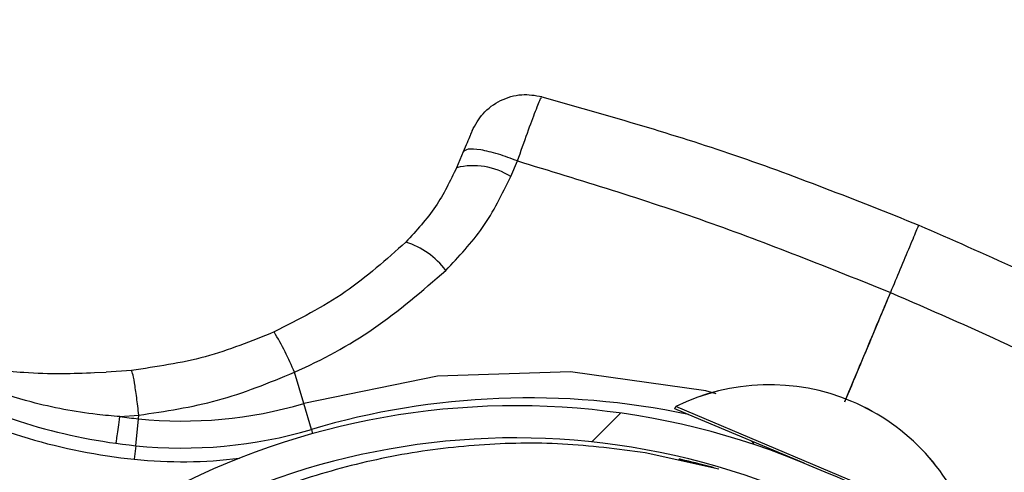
# Model space of a CAD drawing. Header units: inches. Extents: x 170 to 284, y 215 to 248.
# Tile 321 of 656: x 186.4923 to 186.5665, y 244.5753 to 244.6094. Entities that reach past the tile are written whole.
import ezdxf

# ---------------------------------------------------------------- set-up
doc = ezdxf.new("R2010")
doc.units = ezdxf.units.IN
doc.header["$LTSCALE"] = 0.25
doc.header["$MEASUREMENT"] = 0
doc.layers.add('ANNOTATIONS', color=1, linetype='Continuous')
doc.layers.add('LH BENCH MOUNT', color=7, linetype='Continuous')
doc.styles.add('ARIAL', font='arial.ttf', dxfattribs={"height": 0.09375})
doc.dimstyles.new('STANDARD$0', dxfattribs={"dimtxt": 0.09375, "dimasz": 0.09375, "dimexe": 0.03125, "dimexo": 0.046875, "dimgap": 0.09, "dimtad": 0, "dimtih": 1, "dimtoh": 1, "dimdec": 4, "dimzin": 0, "dimdsep": 46, "dimtxsty": 'ARIAL', "dimcen": 0.09, "dimadec": 0, "dimazin": 0, "dimtfac": 1, "dimtdec": 4, "dimtofl": 0, "dimtmove": 0, "dimatfit": 1, "dimfxl": 1, "dimtolj": 1, "dimtzin": 0, "dimarcsym": 0})
pattern_1 = [(45, (176.0930244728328, 238.0091787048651), (-0.03026527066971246, 0.03026527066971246), [])]

# ---------------------------------------------------------------- blocks, each defined once
blk = doc.blocks.new('*D111')
at = {"layer": 'ANNOTATIONS', "color": 0, "lineweight": -2, "transparency": 16777216}
for p, q in [((185.296175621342, 244.8942434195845), (185.296175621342, 244.9879934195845)), ((185.9259028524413, 244.8004934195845), (185.264925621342, 244.8004934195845)), ((186.4571933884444, 244.747824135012), (185.264925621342, 244.747824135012)), ((185.296175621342, 244.654074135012), (185.296175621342, 244.560324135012)), ((185.296175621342, 244.560324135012), (185.202425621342, 244.560324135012))]:
    blk.add_line(p, q, dxfattribs=at)
at = {"layer": 'ANNOTATIONS', "color": 0, "transparency": 16777216}
for points in [[(185.280550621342, 244.8942434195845), (185.311800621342, 244.8942434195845), (185.296175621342, 244.8004934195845)], [(185.280550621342, 244.654074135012), (185.311800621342, 244.654074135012), (185.296175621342, 244.747824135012)]]:
    blk.add_solid(points, dxfattribs=at)
at = {"layer": 'defpoints', "color": 0, "transparency": 16777216}
for p in [(185.9727778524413, 244.8004934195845), (185.296175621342, 244.747824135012), (186.5040683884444, 244.747824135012)]:
    blk.add_point(p, dxfattribs=at)
at = {"layer": 'ANNOTATIONS', "color": 0, "transparency": 16777216, "insert": (184.9485229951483, 244.5603241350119), "char_height": 0.09375, "attachment_point": 5, "style": 'ARIAL'}
blk.add_mtext('\\A1;2 5/8"', dxfattribs=at)
blk = doc.blocks.new('*D112')
at = {"layer": 'ANNOTATIONS', "color": 0, "lineweight": -2, "transparency": 16777216}
for p, q in [((185.9644948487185, 245.1675370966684), (185.9644948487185, 245.9014140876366)), ((187.1992356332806, 244.1734105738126), (187.1992356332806, 245.9014140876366)), ((186.0582448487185, 245.8701640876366), (186.271591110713, 245.8701640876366)), ((187.1054856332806, 245.8701640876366), (186.892139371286, 245.8701640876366))]:
    blk.add_line(p, q, dxfattribs=at)
at = {"layer": 'ANNOTATIONS', "color": 0, "transparency": 16777216}
for points in [[(186.0582448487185, 245.8857890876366), (186.0582448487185, 245.8545390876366), (185.9644948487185, 245.8701640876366)], [(187.1054856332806, 245.8857890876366), (187.1054856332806, 245.8545390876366), (187.1992356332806, 245.8701640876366)]]:
    blk.add_solid(points, dxfattribs=at)
at = {"layer": 'defpoints', "color": 0, "transparency": 16777216}
for p in [(187.1992356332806, 245.8701640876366), (185.9644948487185, 245.1206620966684), (187.1992356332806, 244.1265355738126)]:
    blk.add_point(p, dxfattribs=at)
at = {"layer": 'ANNOTATIONS', "color": 0, "transparency": 16777216, "insert": (186.5818652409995, 245.8701640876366), "char_height": 0.09375, "attachment_point": 5, "style": 'ARIAL'}
blk.add_mtext('\\A1;DIM "A"', dxfattribs=at)

msp = doc.modelspace()

# ---------------------------------------------------------------- hatches: boundary and pattern name
at = {"layer": 'LH BENCH MOUNT'}
h = msp.add_hatch(dxfattribs=at)
h.set_pattern_fill('ANSI31', color=256, scale=0.34241245, angle=2.8e-322, style=0)
h.set_pattern_definition([(45, (176.1263761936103, 238.0091787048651), (-0.03026527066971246, 0.03026527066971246), [])])
edge = h.paths.add_edge_path(flags=0)
edge.add_arc((186.41301658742, 243.9014011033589), 0.021400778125, 89.9999999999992, 390.52248781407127, ccw=False)
edge.add_line((186.41301658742, 243.9228018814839), (186.485779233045, 243.9228018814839))
edge.add_arc((186.485779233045, 244.3336968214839), 0.4108949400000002, 270, 450.0000000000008)
edge.add_line((186.485779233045, 244.7445917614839), (186.00212164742, 244.7445917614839))
edge.add_arc((186.00212164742, 244.7488719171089), 0.004280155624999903, 180.0000000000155, 269.9999999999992, ccw=False)
edge.add_line((185.997841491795, 244.7488719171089), (185.997841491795, 244.7916734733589))
edge.add_arc((186.00212164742, 244.7916734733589), 0.004280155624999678, 360, 540, ccw=False)
edge.add_line((186.006401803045, 244.7916734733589), (186.006401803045, 244.7488719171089))
edge.add_line((186.006401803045, 244.7488719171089), (186.003169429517, 244.7488719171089))
edge.add_line((186.003169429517, 244.7488719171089), (186.003169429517, 244.7916734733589))
edge.add_arc((186.00212164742, 244.7916734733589), 0.001047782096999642, 360, 540.0000000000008)
edge.add_line((186.001073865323, 244.7916734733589), (186.001073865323, 244.7488719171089))
edge.add_arc((186.00212164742, 244.7488719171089), 0.001047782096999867, 180, 270)
edge.add_line((186.00212164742, 244.7478241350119), (186.485779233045, 244.7478241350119))
edge.add_arc((186.485779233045, 244.3336968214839), 0.4141273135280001, 269.9999999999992, 450, ccw=False)
edge.add_line((186.485779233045, 243.9195695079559), (186.41301658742, 243.9195695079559))
edge.add_arc((186.41301658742, 243.9014011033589), 0.018168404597, 450.0000000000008, 750.5224878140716)
edge.add_arc((186.4277648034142, 243.9100962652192), 0.001047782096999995, 390.5224878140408, 495.0000000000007)
edge.add_line((186.4270239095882, 243.9108371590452), (186.4183287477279, 243.9021419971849))
edge.add_line((186.4183287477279, 243.9021419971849), (186.4160431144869, 243.9044276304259))
edge.add_line((186.4160431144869, 243.9044276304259), (186.4247382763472, 243.9131227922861))
edge.add_arc((186.4277648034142, 243.9100962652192), 0.004280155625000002, 390.522487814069, 495.0000000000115, ccw=False)
h = msp.add_hatch(dxfattribs=at)
h.set_pattern_fill('ANSI31', color=256, scale=0.34241245, style=0)
h.set_pattern_definition(pattern_1)
edge = h.paths.add_edge_path(flags=0)
edge.add_line((186.4524275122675, 244.7403116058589), (186.1100150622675, 244.7403116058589))
edge.add_line((186.1100150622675, 244.7403116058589), (186.1100150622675, 244.7445917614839))
edge.add_line((186.1100150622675, 244.7445917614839), (186.4524275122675, 244.7445917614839))
edge.add_arc((186.4524275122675, 244.3336968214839), 0.4108949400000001, 269.9999999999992, 450, ccw=False)
edge.add_line((186.4524275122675, 243.9228018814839), (186.3796648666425, 243.9228018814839))
edge.add_line((186.3796648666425, 243.9228018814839), (186.3796648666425, 243.9270820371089))
edge.add_line((186.3796648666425, 243.9270820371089), (186.4524275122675, 243.9270820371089))
edge.add_arc((186.4524275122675, 244.3336968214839), 0.406614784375, 270, 450.0000000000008)
h = msp.add_hatch(dxfattribs=at)
h.set_pattern_fill('ANSI31', color=256, scale=0.34241245, angle=2.8e-322, style=0)
h.set_pattern_definition(pattern_1)
edge = h.paths.add_edge_path(flags=0)
edge.add_arc((186.4568228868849, 244.5826398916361), 0.001712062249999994, 337.1636403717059, 359.3740606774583)
edge.add_line((186.4585348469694, 244.5826211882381), (186.4609487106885, 244.5825948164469))
edge.add_arc((186.4568228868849, 244.5826398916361), 0.004126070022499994, 337.1636403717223, 359.37406067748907, ccw=False)
edge.add_arc((186.4486179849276, 244.5860950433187), 0.01302879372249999, 288.63980774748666, 337.1636403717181, ccw=False)
edge.add_arc((186.4473625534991, 244.5912307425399), 0.01830194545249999, 247.1636403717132, 287.2250133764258, ccw=False)
edge.add_arc((186.4448243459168, 244.5852032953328), 0.01176186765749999, 179.3044980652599, 247.1636403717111, ccw=False)
edge.add_arc((186.4487126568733, 244.5860551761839), 0.01566536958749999, 122.42070840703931, 182.5944401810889, ccw=False)
edge.add_arc((186.4541585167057, 244.578077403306), 0.02532140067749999, 460.0178885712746, 483.1445737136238, ccw=False)
edge.add_arc((186.4514516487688, 244.588059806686), 0.01504902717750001, 419.31935873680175, 456.4782900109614, ccw=False)
edge.add_arc((186.4453969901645, 244.5771227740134), 0.02754708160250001, 340.4721435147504, 420.0962141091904, ccw=False)
edge.add_arc((186.4799208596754, 244.5661140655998), 0.008748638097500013, 528.1222592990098, 675.1050725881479)
edge.add_arc((186.5296791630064, 244.5236116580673), 0.05672062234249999, 426.7342761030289, 500.1735401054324, ccw=False)
edge.add_arc((186.4693350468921, 244.3772253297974), 0.2150521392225, 410.5896679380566, 427.3696940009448, ccw=False)
edge.add_arc((186.5867789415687, 244.5217468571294), 0.02884824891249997, 352.32248383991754, 408.5773971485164, ccw=False)
edge.add_arc((186.6437740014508, 244.5165454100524), 0.0284373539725, 537.2842342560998, 590.8827079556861)
edge.add_arc((186.634940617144, 244.5063326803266), 0.01494630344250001, 232.4550811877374, 287.7108324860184)
edge.add_arc((186.6345969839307, 244.5101927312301), 0.0187470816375, 285.1215149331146, 318.6032563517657)
edge.add_arc((186.6381827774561, 244.5062677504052), 0.0134739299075, 321.0411977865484, 359.4372861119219)
edge.add_arc((186.6456487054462, 244.5059102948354), 0.006011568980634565, 362.1461729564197, 382.8812140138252)
edge.add_arc((186.6351578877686, 244.4997021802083), 0.01816498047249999, 388.0629004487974, 427.163640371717)
edge.add_arc((186.6379618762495, 244.5063607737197), 0.01094007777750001, 427.1636403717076, 517.1636403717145)
edge.add_arc((186.6295991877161, 244.509882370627), 0.001866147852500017, 517.1636403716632, 532.8058868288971)
edge.add_line((186.6277477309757, 244.5101160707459), (186.6253527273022, 244.5104183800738))
edge.add_arc((186.6295991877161, 244.509882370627), 0.004280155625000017, 517.1636403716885, 532.805886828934, ccw=False)
edge.add_arc((186.6379618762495, 244.5063607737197), 0.01335408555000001, 427.16364037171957, 517.1636403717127, ccw=False)
edge.add_arc((186.6351578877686, 244.4997021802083), 0.020578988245, 387.77499868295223, 427.1636403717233, ccw=False)
edge.add_arc((186.6456487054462, 244.5059102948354), 0.008425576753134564, 361.7413075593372, 383.66335128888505, ccw=False)
edge.add_arc((186.6381827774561, 244.5062677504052), 0.01588793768, 320.85394262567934, 359.63422106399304, ccw=False)
edge.add_arc((186.6345969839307, 244.5101927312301), 0.02116108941, 285.2681711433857, 318.7408121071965, ccw=False)
edge.add_arc((186.634940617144, 244.5063326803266), 0.01736031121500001, 232.34388850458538, 287.52949369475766, ccw=False)
edge.add_arc((186.6437740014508, 244.5165454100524), 0.030851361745, 177.0817976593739, 230.9431779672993, ccw=False)
edge.add_arc((186.5867789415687, 244.5217468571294), 0.02643424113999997, 352.105349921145, 408.4872534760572)
edge.add_arc((186.4693350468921, 244.3772253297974), 0.21263813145, 410.6013088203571, 427.3733299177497)
edge.add_arc((186.5296791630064, 244.5236116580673), 0.05430661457, 426.7202670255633, 500.278175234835)
edge.add_arc((186.4799208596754, 244.5661140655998), 0.01116264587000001, 167.2246792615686, 315.6927275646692, ccw=False)
edge.add_arc((186.4453969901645, 244.5771227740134), 0.02513307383, 340.1350405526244, 420.1342981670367)
edge.add_arc((186.4514516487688, 244.588059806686), 0.01263501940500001, 419.2466876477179, 456.1463371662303)
edge.add_arc((186.4541585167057, 244.578077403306), 0.022907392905, 460.2079467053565, 483.1833555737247)
edge.add_arc((186.4487126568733, 244.5860551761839), 0.01325136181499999, 482.3558808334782, 542.8988901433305)
edge.add_arc((186.4448243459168, 244.5852032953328), 0.009347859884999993, 538.8861644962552, 607.1636403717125)
edge.add_arc((186.4473625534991, 244.5912307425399), 0.01588793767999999, 247.1636403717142, 287.1158192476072)
edge.add_arc((186.4486179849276, 244.5860950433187), 0.01061478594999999, 288.7981416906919, 337.1636403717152)

# ---------------------------------------------------------------- linework, layer by layer
for p, q in [((186.5257289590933, 244.5994507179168), (186.5252314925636, 244.5982693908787)), ((186.5293133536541, 244.5975965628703), (186.5298202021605, 244.5987822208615)), ((186.4979806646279, 244.582835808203), (186.4988486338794, 244.5828606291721)), ((186.5007580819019, 244.5830023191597), (186.4988486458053, 244.5828610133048)), ((186.5137277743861, 244.5805064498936), (186.5130327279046, 244.58285665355)), ((186.5143044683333, 244.5785564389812), (186.5137277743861, 244.5805064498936)), ((186.5416611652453, 244.5801116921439), (186.5417276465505, 244.5802694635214)), ((186.5431501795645, 244.5794842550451), (186.5416611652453, 244.5801116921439)), ((186.5417276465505, 244.5802694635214), (186.5417282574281, 244.5802709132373)), ((186.5432166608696, 244.5796420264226), (186.5417276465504, 244.5802694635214)), ((186.4998887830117, 244.5795226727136), (186.5013183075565, 244.5796303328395)), ((186.5010812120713, 244.5773312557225), (186.501289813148, 244.5793540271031)), ((186.501289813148, 244.5793540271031), (186.5013183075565, 244.5796303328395)), ((186.5514030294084, 244.5760066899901), (186.5431501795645, 244.5794842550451)), ((186.5639418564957, 244.5709088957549), (186.5432166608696, 244.5796420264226)), ((186.5143044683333, 244.5785564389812), (186.5143993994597, 244.5782354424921)), ((186.5010812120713, 244.5773312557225), (186.5009758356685, 244.5763094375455)), ((186.5449725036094, 244.5755680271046), (186.5394372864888, 244.5768042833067))]:
    msp.add_line(p, q, dxfattribs=at)
at = {"layer": 'LH BENCH MOUNT', "flags": 128}
msp.add_lwpolyline([(186.5447699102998, 244.5812307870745), (186.5440071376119, 244.5814726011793), (186.5338008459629, 244.5828862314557), (186.5238092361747, 244.5825662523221), (186.5137278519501, 244.5805064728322), (186.5137277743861, 244.5805064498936), (186.5137277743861, 244.5805064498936)], dxfattribs=at)
at = {"layer": 'LH BENCH MOUNT'}
for centre, radius, start, end in [((186.4524275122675, 244.3336968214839), 0.4141273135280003, 359.3206013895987, 90), ((186.4524275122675, 244.3336968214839), 0.4108949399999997, 359.3152565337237, 90), ((186.4524275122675, 244.3336968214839), 0.406614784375, 359.3080483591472, 90), ((186.5264814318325, 244.5931342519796), 0.005285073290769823, 57.59951286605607, 103.6802759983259), ((186.5195515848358, 244.5868394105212), 0.006116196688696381, 37.15960504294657, 72.26721819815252), ((186.4917326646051, 244.5740170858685), 0.02306145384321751, 22.53854507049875, 31.00225344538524), ((186.505507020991, 244.6202476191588), 0.04314396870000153, 242.9349440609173, 264.112107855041), ((186.5487887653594, 244.5659873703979), 0.01593228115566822, 17.9931171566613, 116.3079590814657), ((186.548789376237, 244.5659888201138), 0.01593228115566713, 17.9931171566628, 116.3079590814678), ((186.505507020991, 244.6202476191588), 0.04417120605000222, 242.9349440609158, 264.1121078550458), ((186.5045937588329, 244.6113918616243), 0.03220774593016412, 264.1121078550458, 286.4749942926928), ((186.5307155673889, 244.5230645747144), 0.05786770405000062, 78.0655316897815, 106.4749942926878), ((186.5296791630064, 244.5236116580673), 0.0567206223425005, 66.73427610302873, 140.1735401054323), ((186.505507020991, 244.6202476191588), 0.04111046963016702, 262.1441368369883, 264.1121078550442), ((186.5045937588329, 244.6113918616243), 0.03424124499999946, 264.1121078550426, 286.4749942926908), ((186.5296791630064, 244.5236116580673), 0.05430661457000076, 66.72026702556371, 140.2781752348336), ((186.5471203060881, 244.5772168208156), 0.0005478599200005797, 21.72874536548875, 67.15053811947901), ((186.5045937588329, 244.6113918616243), 0.03526848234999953, 264.1121078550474, 277.0023013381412), ((186.4693350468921, 244.3772253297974), 0.2150521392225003, 50.589667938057, 67.3696940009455)]:
    msp.add_arc(centre, radius, start, end, dxfattribs=at)
for points, knots in [([(186.5263976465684, 244.6010386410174), (186.5266464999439, 244.6014942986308), (186.5271612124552, 244.6024367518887), (186.5285130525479, 244.6034048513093), (186.5300997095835, 244.603883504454), (186.5311515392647, 244.6037136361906), (186.5316604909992, 244.6036314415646)], [0, 0, 0, 0, 0.2415860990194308, 0.4996813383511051, 0.757909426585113, 1, 1, 1, 1]), ([(186.5298192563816, 244.5987771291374), (186.530077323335, 244.5995079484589), (186.5305967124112, 244.6009788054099), (186.5312083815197, 244.6026180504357), (186.5315852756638, 244.6035591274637), (186.5316151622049, 244.6035404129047), (186.5316268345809, 244.6035331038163)], [0, 0, 0, 0, 0.2719162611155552, 0.5472623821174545, 0.8231804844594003, 0.9999999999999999, 0.9999999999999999, 0.9999999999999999, 0.9999999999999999]), ([(186.5316503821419, 244.6036115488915), (186.5363595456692, 244.6022757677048), (186.5459802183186, 244.5995468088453), (186.5552742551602, 244.5958400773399), (186.560019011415, 244.5939477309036)], [0, 0, 0, 0, 0.4894838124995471, 0.9999999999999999, 0.9999999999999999, 0.9999999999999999, 0.9999999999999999]), ([(186.5263975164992, 244.601038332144), (186.5263979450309, 244.6010393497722), (186.5264315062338, 244.6011190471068), (186.5263925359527, 244.6010265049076), (186.5262676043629, 244.6007298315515), (186.5260323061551, 244.6001710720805), (186.5258296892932, 244.5996899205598), (186.5257289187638, 244.5994506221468)], [0, 0, 0, 0, 0.003230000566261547, 0.2529631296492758, 0.5032304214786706, 0.7529340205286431, 1, 1, 1, 1]), ([(186.5298192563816, 244.5987771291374), (186.5293300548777, 244.5989583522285), (186.528316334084, 244.5993338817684), (186.5269886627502, 244.5996448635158), (186.5260222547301, 244.5997116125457), (186.5258243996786, 244.5995355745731), (186.5257289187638, 244.5994506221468)], [0, 0, 0, 0, 0.2412900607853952, 0.4999999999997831, 0.7587099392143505, 0.9999999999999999, 0.9999999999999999, 0.9999999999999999, 0.9999999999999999]), ([(186.5298189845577, 244.5987772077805), (186.5345692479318, 244.5973282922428), (186.5440609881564, 244.5944331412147), (186.5532849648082, 244.5907223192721), (186.5578926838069, 244.5888686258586)], [0, 0, 0, 0, 0.5004628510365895, 1, 1, 1, 1]), ([(186.5252314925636, 244.5982693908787), (186.5247508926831, 244.5972666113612), (186.5237705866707, 244.5952211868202), (186.5222099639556, 244.5935280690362), (186.5214144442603, 244.5926650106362)], [0, 0, 0, 0, 0.4902549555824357, 1, 1, 1, 1]), ([(186.5244259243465, 244.5905338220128), (186.5254030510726, 244.5915712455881), (186.5273975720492, 244.5936888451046), (186.5286662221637, 244.5962765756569), (186.5293133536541, 244.5975965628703)], [0, 0, 0, 0, 0.4899054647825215, 1, 1, 1, 1]), ([(186.5600031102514, 244.5939097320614), (186.560005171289, 244.5939147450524), (186.56001085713, 244.5939285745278), (186.5598425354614, 244.5935268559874), (186.5594042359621, 244.592480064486), (186.5586742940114, 244.5907362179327), (186.5581359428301, 244.589449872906), (186.5578926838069, 244.5888686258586)], [0, 0, 0, 0, 0.09013511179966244, 0.2486582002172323, 0.541413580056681, 0.7927834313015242, 1, 1, 1, 1]), ([(186.5600280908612, 244.5939439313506), (186.5649532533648, 244.5917806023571), (186.5744854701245, 244.5875936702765), (186.5835077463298, 244.5823997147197), (186.5878683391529, 244.5798894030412)], [0, 0, 0, 0, 0.5166859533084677, 0.9999999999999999, 0.9999999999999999, 0.9999999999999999, 0.9999999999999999]), ([(186.5214144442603, 244.5926650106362), (186.519946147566, 244.5913483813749), (186.5169583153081, 244.5886691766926), (186.5133399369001, 244.5868304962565), (186.5114997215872, 244.5858953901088)], [0, 0, 0, 0, 0.4914254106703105, 1, 1, 1, 1]), ([(186.5130327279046, 244.58285665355), (186.5130327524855, 244.5828566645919), (186.5151038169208, 244.5837870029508), (186.51920257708, 244.5859949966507), (186.5226657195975, 244.5890042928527), (186.5244259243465, 244.5905338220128)], [0, 0, 0, 0, 5.836249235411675e-06, 0.4917349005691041, 0.9999999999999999, 0.9999999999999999, 0.9999999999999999, 0.9999999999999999]), ([(186.557892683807, 244.5888686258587), (186.5576462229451, 244.5882802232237), (186.5564967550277, 244.5855359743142), (186.5553475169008, 244.5827922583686), (186.5544446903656, 244.5806368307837)], [0, 0, 0, 0, 0.2144129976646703, 0.9999999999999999, 0.9999999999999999, 0.9999999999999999, 0.9999999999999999]), ([(186.5544540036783, 244.5806335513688), (186.5553083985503, 244.5826735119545), (186.5564574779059, 244.5854170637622), (186.5576068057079, 244.5881611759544), (186.5579015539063, 244.5888649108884)], [0, 0, 0, 0, 0.7435473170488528, 0.9999999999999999, 0.9999999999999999, 0.9999999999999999, 0.9999999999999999]), ([(186.5579015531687, 244.5888649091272), (186.5608489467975, 244.5875869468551), (186.5672186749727, 244.5848250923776), (186.5765456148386, 244.5801105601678), (186.5827878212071, 244.5764626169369), (186.5858093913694, 244.5746968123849)], [0, 0, 0, 0, 0.3076441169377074, 0.6648617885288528, 1, 1, 1, 1]), ([(186.5114997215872, 244.5858953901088), (186.5097906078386, 244.5852039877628), (186.5063269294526, 244.5838027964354), (186.5026305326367, 244.5832714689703), (186.5007580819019, 244.5830023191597)], [0, 0, 0, 0, 0.4934389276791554, 1, 1, 1, 1]), ([(186.4865343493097, 244.583978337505), (186.4872059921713, 244.5837837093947), (186.4885337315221, 244.583398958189), (186.4905909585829, 244.5830477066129), (186.4929239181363, 244.5828091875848), (186.4954220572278, 244.5827337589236), (186.497163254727, 244.5828032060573), (186.4979806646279, 244.582835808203)], [0, 0, 0, 0, 0.1754155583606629, 0.3467708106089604, 0.5287700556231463, 0.7787798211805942, 1, 1, 1, 1]), ([(186.4998895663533, 244.5795227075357), (186.4998895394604, 244.5795227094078), (186.4993157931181, 244.5795626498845), (186.4970647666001, 244.5797797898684), (186.4925272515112, 244.5806196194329), (186.4887592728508, 244.582036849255), (186.4865725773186, 244.5828593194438)], [0, 0, 0, 0, 5.869764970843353e-06, 0.1252288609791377, 0.4923383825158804, 1, 1, 1, 1]), ([(186.5013183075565, 244.5796303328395), (186.5012641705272, 244.5800846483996), (186.5011527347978, 244.5810198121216), (186.5009875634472, 244.5821275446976), (186.5008450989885, 244.5828714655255), (186.5007865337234, 244.5829595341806), (186.5007580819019, 244.5830023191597)], [0, 0, 0, 0, 0.2429069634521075, 0.4999999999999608, 0.7570930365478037, 1, 1, 1, 1]), ([(186.5013183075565, 244.5796303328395), (186.5033089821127, 244.5799271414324), (186.5073426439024, 244.5805285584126), (186.5111197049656, 244.582073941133), (186.5130327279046, 244.58285665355)], [0, 0, 0, 0, 0.4935154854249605, 1, 1, 1, 1]), ([(186.5394372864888, 244.5768042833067), (186.5373651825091, 244.5770711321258), (186.5332194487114, 244.5776050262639), (186.5269371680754, 244.5774866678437), (186.5207135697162, 244.5767093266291), (186.5146361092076, 244.5751955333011), (186.5087603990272, 244.5730483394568), (186.5051030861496, 244.5710747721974), (186.5032776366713, 244.5700897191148)], [0, 0, 0, 0, 0.1669692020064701, 0.3340613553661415, 0.5010874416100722, 0.6678519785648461, 0.8342172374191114, 0.9999999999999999, 0.9999999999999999, 0.9999999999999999, 0.9999999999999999]), ([(186.5422319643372, 244.5762713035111), (186.5421742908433, 244.5762842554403), (186.5418806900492, 244.5763501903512), (186.5420572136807, 244.576307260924), (186.5427295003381, 244.5761758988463), (186.5440191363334, 244.5758434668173), (186.5445914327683, 244.5756959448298)], [0, 0, 0, 0, 0.06273411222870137, 0.3193630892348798, 0.6979565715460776, 0.9999999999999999, 0.9999999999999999, 0.9999999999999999, 0.9999999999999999]), ([(186.5420739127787, 244.5763071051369), (186.5420631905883, 244.5763092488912), (186.5420209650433, 244.5763176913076), (186.5427623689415, 244.5761691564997), (186.5440262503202, 244.5758424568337), (186.5445860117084, 244.5756977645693)], [0, 0, 0, 0, 0.1593901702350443, 0.6277016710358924, 1, 1, 1, 1]), ([(186.5420739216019, 244.5763070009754), (186.5420631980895, 244.5763091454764), (186.5420209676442, 244.5763175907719), (186.5427627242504, 244.5761689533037), (186.5440271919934, 244.5758420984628), (186.5445875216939, 244.5756972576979)], [0, 0, 0, 0, 0.1593327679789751, 0.6274710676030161, 1, 1, 1, 1]), ([(186.54207393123, 244.5763068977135), (186.5420632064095, 244.5763090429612), (186.5420209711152, 244.5763174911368), (186.5427630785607, 244.5761687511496), (186.5440281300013, 244.5758417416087), (186.5445890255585, 244.5756967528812)], [0, 0, 0, 0, 0.159275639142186, 0.6272415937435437, 0.9999999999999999, 0.9999999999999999, 0.9999999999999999, 0.9999999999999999])]:
    msp.add_open_spline(points, degree=3, knots=knots, dxfattribs=at)
msp.add_open_spline([(186.4996100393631, 244.577508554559), (186.4996139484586, 244.5775368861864), (186.4996217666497, 244.5775935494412), (186.4996830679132, 244.5780378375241), (186.4997728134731, 244.5786882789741), (186.4998495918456, 244.5792447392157), (186.4998879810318, 244.5795229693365)], degree=3, dxfattribs=at)

# ---------------------------------------------------------------- dimensions: what is measured, and where the dimension line sits
at = {"layer": 'ANNOTATIONS'}
dim = msp.add_linear_dim(base=(187.1992356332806, 245.8701640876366), p1=(185.9644948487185, 245.1206620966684), p2=(187.1992356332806, 244.1265355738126), text='DIM "A"', dimstyle='STANDARD$0', dxfattribs=at)
dim.commit()
dim.dimension.update_dxf_attribs({"geometry": '*D112', "text_midpoint": (186.5818652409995, 245.8701640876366)})
dim = msp.add_linear_dim(base=(185.296175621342, 244.747824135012), p1=(185.9727778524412, 244.8004934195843), p2=(186.5040683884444, 244.7478241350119), angle=90, text='2 5/8"', dimstyle='STANDARD$0', dxfattribs=at)
dim.commit()
dim.dimension.update_dxf_attribs({"geometry": '*D111', "text_midpoint": (184.9485229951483, 244.5603241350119)})

doc.saveas('drawing.dxf')
